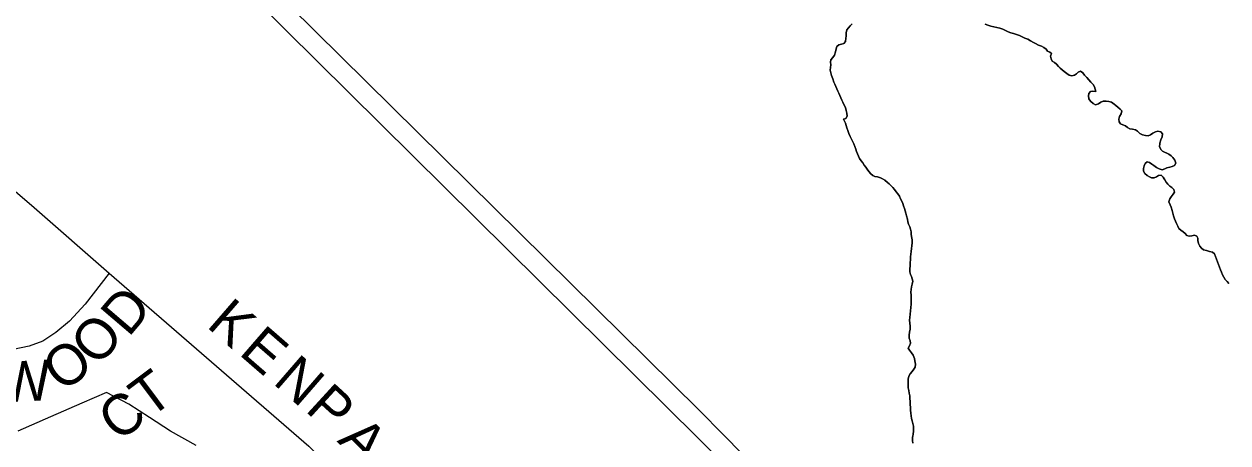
# Model space of a CAD drawing. Extents: x 586326 to 623965, y 4819854 to 4857850.
# Drawn here: x 596261 to 597005, y 4843819 to 4844078 of the extents above; entities that cross this region are included whole.
import ezdxf

# ---------------------------------------------------------------- set-up
doc = ezdxf.new("R2010")
doc.units = 0
for name, color, linetype in [('Minor Rd Lbls', 7, 'Continuous'), ('Minor Rds', 7, 'Continuous'), ('Park Outlines', 7, 'Continuous'), ('Proposed Secondary Rds', 7, 'Continuous')]:
    doc.layers.add(name, color=color, linetype=linetype)

msp = doc.modelspace()

# ---------------------------------------------------------------- linework, layer by layer
at = {"layer": 'Minor Rds'}
for points in [[(596182.3, 4844075.04), (596188.09, 4844052.87), (596190.5, 4844045.63), (596196.32, 4844033.32), (596200.72, 4844025.65), (596206.32, 4844017.84), (596212.03, 4844011.97), (596267.49, 4843964.32), (596313.95, 4843923.9)], [(596313.95, 4843923.9), (596299.1, 4843904.72), (596289.32, 4843894.24), (596280.89, 4843887.32), (596272.99, 4843881.89), (596264.54, 4843878.8), (596254.53, 4843876.76), (596244.04, 4843876.37), (596234.17, 4843877.01), (596224.45, 4843878.96), (596215.43, 4843884.1), (596206.68, 4843889.99), (596198.19, 4843896.62), (596189.66, 4843903.6), (596179.02, 4843913.18)], [(596313.95, 4843923.9), (596437.32, 4843817.04), (596479.06, 4843774.2)]]:
    msp.add_lwpolyline(points, dxfattribs=at)
at = {"layer": 'Park Outlines'}
for points in [[(596378.28, 4844135.61), (596678.28, 4843839.69), (596694.19, 4843823.64), (596747.81, 4843768.9)], [(596773.23, 4844077.73), (596772.04, 4844076.59), (596770.97, 4844075.33), (596770, 4844074.09), (596769.59, 4844072.37), (596769.42, 4844070.31), (596769.33, 4844068.88), (596769.02, 4844067.01), (596768.13, 4844065.74), (596766.67, 4844065.22), (596765.08, 4844064.84), (596763.74, 4844063.88), (596763.29, 4844062.42), (596762.83, 4844060.45), (596762.28, 4844058.56), (596761.29, 4844056.96), (596760, 4844055.69), (596759.78, 4844054.11), (596760.03, 4844052.55), (596759.77, 4844050.83), (596759.71, 4844049.16), (596759.98, 4844047.58), (596760.51, 4844045.86), (596761.22, 4844043.87), (596761.95, 4844041.86), (596762.51, 4844040.53), (596763.17, 4844039.18), (596763.82, 4844037.73), (596764.38, 4844036.32), (596764.9, 4844034.98), (596765.5, 4844033.61), (596766.16, 4844032.23), (596766.81, 4844030.78), (596767.51, 4844029.4), (596768.17, 4844028.05), (596769.02, 4844026.17), (596769.59, 4844024.38), (596769.94, 4844022.62), (596770.06, 4844020.72), (596769.32, 4844019.36), (596767.82, 4844019.06), (596768.44, 4844017.75), (596769.07, 4844016.42), (596769.59, 4844015.04), (596769.99, 4844013.66), (596770.44, 4844011.97), (596771.18, 4844010.1), (596772.02, 4844008.27), (596772.79, 4844006.6), (596773.54, 4844005.06), (596774.17, 4844003.68), (596774.87, 4844002.03), (596775.51, 4844000.44), (596775.97, 4843999), (596776.54, 4843997.58), (596777.18, 4843996.14), (596777.85, 4843994.67), (596778.84, 4843993.23), (596779.74, 4843991.95), (596780.65, 4843990.54), (596781.65, 4843989.24), (596782.46, 4843988.03), (596783.43, 4843986.65), (596784.7, 4843985.28), (596785.94, 4843984.18), (596787.25, 4843983.6), (596788.85, 4843983.33), (596790.65, 4843982.67), (596792.07, 4843982.03), (596793.35, 4843981.25), (596795.02, 4843979.9), (596796.09, 4843978.96), (596797.19, 4843977.91), (596798.33, 4843976.69), (596799.45, 4843975.44), (596800.49, 4843974.15), (596801.47, 4843972.79), (596802.4, 4843971.36), (596803.18, 4843969.85), (596803.89, 4843968.34), (596804.48, 4843966.83), (596805.03, 4843965.35), (596805.56, 4843963.86), (596806.01, 4843962.35), (596806.4, 4843960.82), (596806.79, 4843959.29), (596807.35, 4843957.21), (596807.62, 4843955.63), (596808.1, 4843954.21), (596808.86, 4843952.44), (596809.32, 4843951), (596809.59, 4843949.46), (596809.76, 4843947.97), (596810, 4843946.53), (596810.31, 4843944.47), (596810.35, 4843942.57), (596810.17, 4843940.73), (596809.89, 4843939.02), (596809.63, 4843937.29), (596809.43, 4843935.55), (596809.28, 4843933.88), (596809.24, 4843932.19), (596809.06, 4843930.39), (596809.04, 4843928.46), (596808.92, 4843926.5), (596808.89, 4843924.61), (596809.18, 4843923.06), (596809.8, 4843921.71), (596810.4, 4843920.34), (596810.71, 4843918.84), (596810.4, 4843916.97), (596809.93, 4843915.49), (596809.6, 4843913.86), (596809.5, 4843912.11), (596809.61, 4843910.33), (596809.77, 4843908.4), (596809.74, 4843906.51), (596809.72, 4843904.62), (596809.56, 4843902.58), (596809.27, 4843900.5), (596809, 4843898.55), (596808.8, 4843896.55), (596808.6, 4843894.77), (596808.77, 4843893.02), (596809.06, 4843891.19), (596809.11, 4843889.35), (596808.74, 4843887.5), (596808.43, 4843885.58), (596808.5, 4843883.72), (596808.99, 4843882), (596809.38, 4843880.55), (596808.73, 4843879), (596807.92, 4843877.59), (596808.72, 4843876.23), (596809.94, 4843874.75), (596810.94, 4843873.15), (596811.65, 4843871.2), (596812.01, 4843869.77), (596812.39, 4843867.73), (596812.21, 4843865.89), (596811.41, 4843864.51), (596810.21, 4843863.17), (596809, 4843861.79), (596808.17, 4843860.29), (596807.94, 4843858.5), (596807.78, 4843856.46), (596807.75, 4843854.91), (596807.87, 4843853.12), (596808.18, 4843851.36), (596808.52, 4843849.68), (596808.8, 4843848.06), (596808.9, 4843846.41), (596809, 4843844.67), (596809.17, 4843842.84), (596809.33, 4843840.99), (596809.36, 4843839.16), (596809.44, 4843837.4), (596809.64, 4843835.78), (596809.91, 4843834.2), (596810.4, 4843832.66), (596810.82, 4843831.03), (596811.08, 4843829.39), (596811.15, 4843827.75), (596811.13, 4843826.27), (596810.89, 4843824.34), (596810.62, 4843823.27), (596810.44, 4843822.58), (596810.43, 4843820.53), (596810.7, 4843818.95)], [(596810.7, 4843818.95), (596810.43, 4843820.53), (596810.44, 4843822.58), (596810.62, 4843823.27), (596810.89, 4843824.34), (596811.13, 4843826.27), (596811.15, 4843827.75), (596811.08, 4843829.39), (596810.82, 4843831.03), (596810.4, 4843832.66), (596809.91, 4843834.2), (596809.64, 4843835.78), (596809.44, 4843837.4), (596809.36, 4843839.16), (596809.33, 4843840.99), (596809.17, 4843842.84), (596809, 4843844.67), (596808.9, 4843846.41), (596808.8, 4843848.06), (596808.52, 4843849.68), (596808.18, 4843851.36), (596807.87, 4843853.12), (596807.75, 4843854.91), (596807.78, 4843856.46), (596807.94, 4843858.5), (596808.17, 4843860.29), (596809, 4843861.79), (596810.21, 4843863.17), (596811.41, 4843864.51), (596812.21, 4843865.89), (596812.39, 4843867.73), (596812.01, 4843869.77), (596811.65, 4843871.2), (596810.94, 4843873.15), (596809.94, 4843874.75), (596808.72, 4843876.23), (596807.92, 4843877.59), (596808.73, 4843879), (596809.38, 4843880.55), (596808.99, 4843882), (596808.5, 4843883.72), (596808.43, 4843885.58), (596808.74, 4843887.5), (596809.11, 4843889.35), (596809.06, 4843891.19), (596808.77, 4843893.02), (596808.6, 4843894.77), (596808.8, 4843896.55), (596809, 4843898.55), (596809.27, 4843900.5), (596809.56, 4843902.58), (596809.72, 4843904.62), (596809.74, 4843906.51), (596809.77, 4843908.4), (596809.61, 4843910.33), (596809.5, 4843912.11), (596809.6, 4843913.86), (596809.93, 4843915.49), (596810.4, 4843916.97), (596810.71, 4843918.84), (596810.4, 4843920.34), (596809.8, 4843921.71), (596809.18, 4843923.06), (596808.89, 4843924.61), (596808.92, 4843926.5), (596809.04, 4843928.46), (596809.06, 4843930.39), (596809.24, 4843932.19), (596809.28, 4843933.88), (596809.43, 4843935.55), (596809.63, 4843937.29), (596809.89, 4843939.02), (596810.17, 4843940.73), (596810.35, 4843942.57), (596810.31, 4843944.47), (596810, 4843946.53), (596809.76, 4843947.97), (596809.59, 4843949.46), (596809.32, 4843951), (596808.86, 4843952.44), (596808.1, 4843954.21), (596807.62, 4843955.63), (596807.35, 4843957.21), (596806.79, 4843959.29), (596806.4, 4843960.82), (596806.01, 4843962.35), (596805.56, 4843963.86), (596805.03, 4843965.35), (596804.48, 4843966.83), (596803.89, 4843968.34), (596803.18, 4843969.85), (596802.4, 4843971.36), (596801.47, 4843972.79), (596800.49, 4843974.15), (596799.45, 4843975.44), (596798.33, 4843976.69), (596797.19, 4843977.91), (596796.09, 4843978.96), (596795.02, 4843979.9), (596793.35, 4843981.25), (596792.07, 4843982.03), (596790.65, 4843982.67), (596788.85, 4843983.33), (596787.25, 4843983.6), (596785.94, 4843984.18), (596784.7, 4843985.28), (596783.43, 4843986.65), (596782.46, 4843988.03), (596781.65, 4843989.24), (596780.65, 4843990.54), (596779.74, 4843991.95), (596778.84, 4843993.23), (596777.85, 4843994.67), (596777.18, 4843996.14), (596776.54, 4843997.58), (596775.97, 4843999), (596775.51, 4844000.44), (596774.87, 4844002.03), (596774.17, 4844003.68), (596773.54, 4844005.06), (596772.79, 4844006.6), (596772.02, 4844008.27), (596771.18, 4844010.1), (596770.44, 4844011.97), (596769.99, 4844013.66), (596769.59, 4844015.04), (596769.07, 4844016.42), (596768.44, 4844017.75), (596767.82, 4844019.06), (596769.32, 4844019.36), (596770.06, 4844020.72), (596769.94, 4844022.62), (596769.59, 4844024.38), (596769.02, 4844026.17), (596768.17, 4844028.05), (596767.51, 4844029.4), (596766.81, 4844030.78), (596766.16, 4844032.23), (596765.5, 4844033.61), (596764.9, 4844034.98), (596764.38, 4844036.32), (596763.82, 4844037.73), (596763.17, 4844039.18), (596762.51, 4844040.53), (596761.95, 4844041.86), (596761.22, 4844043.87), (596760.51, 4844045.86), (596759.98, 4844047.58), (596759.71, 4844049.16), (596759.77, 4844050.83), (596760.03, 4844052.55), (596759.78, 4844054.11), (596760, 4844055.69), (596761.29, 4844056.96), (596762.28, 4844058.56), (596762.83, 4844060.45), (596763.29, 4844062.42), (596763.74, 4844063.88), (596765.08, 4844064.84), (596766.67, 4844065.22), (596768.13, 4844065.74), (596769.02, 4844067.01), (596769.33, 4844068.88), (596769.42, 4844070.31), (596769.59, 4844072.37), (596770, 4844074.09), (596770.97, 4844075.33), (596772.04, 4844076.59), (596773.23, 4844077.73)], [(597006.09, 4843917.58), (597004.94, 4843918.78), (597003.86, 4843920.03), (597002.88, 4843921.39), (597002.11, 4843922.86), (597001.53, 4843924.4), (597000.97, 4843926), (597000.35, 4843927.61), (596999.65, 4843929.26), (596998.96, 4843930.92), (596998.38, 4843932.54), (596997.91, 4843934.1), (596997.16, 4843935.86), (596995.9, 4843936.77), (596994.14, 4843937.26), (596992.17, 4843937.8), (596990.36, 4843938.32), (596989.09, 4843939.21), (596988.1, 4843940.57), (596987.34, 4843942.15), (596986.89, 4843943.96), (596986.94, 4843945.57), (596986.19, 4843946.8), (596984.73, 4843947.25), (596983.09, 4843946.95), (596981.54, 4843946.62), (596980.16, 4843947.08), (596978.96, 4843948.31), (596977.9, 4843949.4), (596976.46, 4843950.32), (596975.2, 4843951.39), (596974.47, 4843952.79), (596973.74, 4843954.54), (596973.14, 4843955.95), (596972.5, 4843957.5), (596971.87, 4843959.23), (596971.36, 4843960.97), (596971.04, 4843962.63), (596970.51, 4843964.66), (596969.78, 4843966.1), (596969.03, 4843967.82), (596969.6, 4843969.69), (596970.32, 4843971.03), (596971.55, 4843972.69), (596972.52, 4843973.89), (596972.1, 4843975.56), (596970.74, 4843976.75), (596969.55, 4843977.64), (596968.33, 4843978.76), (596967.28, 4843980.09), (596966.54, 4843981.47), (596966.08, 4843982.18), (596965.44, 4843983.18), (596964.21, 4843984.3), (596962.61, 4843984.27), (596961.41, 4843983.38), (596959.93, 4843982.69), (596958.24, 4843982.69), (596956.93, 4843983.31), (596955.6, 4843984.18), (596954.03, 4843985.32), (596953.23, 4843986.9), (596953.28, 4843988.51), (596953.62, 4843990.24), (596954.39, 4843991.68), (596955.58, 4843992.59), (596957.02, 4843992.26), (596958.54, 4843991.13), (596959.66, 4843990.25), (596961.39, 4843989.06), (596963.06, 4843988.2), (596964.9, 4843987.76), (596966.4, 4843988.3), (596967.73, 4843988.85), (596969.54, 4843989.26), (596971.09, 4843989.76), (596972.56, 4843990.35), (596973.33, 4843991.87), (596972.74, 4843993.57), (596971.52, 4843995.31), (596970.36, 4843996.37), (596969.04, 4843997.3), (596967.74, 4843998.06), (596966.39, 4843998.64), (596965.1, 4843999.28), (596963.97, 4844000.21), (596963.27, 4844002.07), (596963.42, 4844003.67), (596963.46, 4844004.16), (596964.01, 4844006.17), (596964.79, 4844007.98), (596965.06, 4844009.85), (596964, 4844011.12), (596962.15, 4844011.64), (596960.74, 4844011.08), (596959.09, 4844010.23), (596957.71, 4844009.22), (596956.21, 4844008.65), (596954.45, 4844008.83), (596952.69, 4844009.35), (596951.06, 4844010.17), (596949.53, 4844011.47), (596948.4, 4844012.34), (596946.57, 4844012.88), (596944.94, 4844012.95), (596943.42, 4844013.76), (596942.14, 4844014.91), (596940.6, 4844015.47), (596939.19, 4844016.06), (596938.23, 4844017.33), (596938, 4844018.91), (596938.52, 4844020.68), (596939.54, 4844022.32), (596939.87, 4844024.03), (596938.83, 4844025.06), (596937.36, 4844026.38), (596936.25, 4844027.32), (596935.16, 4844028.25), (596933.54, 4844029.39), (596931.96, 4844029.87), (596930.24, 4844030.05), (596928.29, 4844030.01), (596926.93, 4844029.37), (596925.49, 4844028.38), (596923.7, 4844027.91), (596922.18, 4844028.68), (596920.63, 4844029.99), (596919.6, 4844031.61), (596919.24, 4844033.3), (596919.46, 4844034.84), (596920.49, 4844036.1), (596922.05, 4844036.31), (596923.78, 4844036.05), (596923.41, 4844037.52), (596923.05, 4844038.95), (596922.1, 4844040.35), (596920.82, 4844041.85), (596919.47, 4844043.22), (596918.25, 4844044.7), (596916.91, 4844046.17), (596915.73, 4844047.51), (596914.29, 4844048.65), (596912.97, 4844048.02), (596911.88, 4844046.91), (596910.57, 4844046.11), (596909.06, 4844045.75), (596907.42, 4844046.12), (596905.92, 4844047.13), (596904.31, 4844048.42), (596903.07, 4844049.47), (596901.81, 4844050.5), (596900.73, 4844051.49), (596899.52, 4844052.85), (596898.24, 4844053.9), (596896.86, 4844054.84), (596896.2, 4844056.18), (596895.86, 4844057.86), (596896.46, 4844059.45), (596895.33, 4844060.41), (596894, 4844060.97), (596893.05, 4844062.23), (596891.7, 4844063.26), (596890.22, 4844064.02), (596888.42, 4844064.69), (596886.5, 4844065.6), (596885.21, 4844066.25), (596883.47, 4844067.34), (596881.77, 4844068.3), (596879.95, 4844068.98), (596878.34, 4844069.78), (596876.63, 4844070.59), (596874.73, 4844071.3), (596872.97, 4844071.89), (596871.39, 4844072.33), (596869.74, 4844072.9), (596868.04, 4844073.67), (596866.3, 4844074.54), (596864.41, 4844075.09), (596862.61, 4844075.53), (596860.79, 4844075.99), (596858.88, 4844076.4), (596857.01, 4844077.02), (596855.39, 4844077.72)], [(596855.39, 4844077.72), (596857.01, 4844077.02), (596858.88, 4844076.4), (596860.79, 4844075.99), (596862.61, 4844075.53), (596864.41, 4844075.09), (596866.3, 4844074.54), (596868.04, 4844073.67), (596869.74, 4844072.9), (596871.39, 4844072.33), (596872.97, 4844071.89), (596874.73, 4844071.3), (596876.63, 4844070.59), (596878.34, 4844069.78), (596879.95, 4844068.98), (596881.77, 4844068.3), (596883.47, 4844067.34), (596885.21, 4844066.25), (596886.5, 4844065.6), (596888.42, 4844064.69), (596890.22, 4844064.02), (596891.7, 4844063.26), (596893.05, 4844062.23), (596894, 4844060.97), (596895.33, 4844060.41), (596896.46, 4844059.45), (596895.86, 4844057.86), (596896.2, 4844056.18), (596896.86, 4844054.84), (596898.24, 4844053.9), (596899.52, 4844052.85), (596900.73, 4844051.49), (596901.81, 4844050.5), (596903.07, 4844049.47), (596904.31, 4844048.42), (596905.92, 4844047.13), (596907.42, 4844046.12), (596909.06, 4844045.75), (596910.57, 4844046.11), (596911.88, 4844046.91), (596912.97, 4844048.02), (596914.29, 4844048.65), (596915.73, 4844047.51), (596916.91, 4844046.17), (596918.25, 4844044.7), (596919.47, 4844043.22), (596920.82, 4844041.85), (596922.1, 4844040.35), (596923.05, 4844038.95), (596923.41, 4844037.52), (596923.78, 4844036.05), (596922.05, 4844036.31), (596920.49, 4844036.1), (596919.46, 4844034.84), (596919.24, 4844033.3), (596919.6, 4844031.61), (596920.63, 4844029.99), (596922.18, 4844028.68), (596923.7, 4844027.91), (596925.49, 4844028.38), (596926.93, 4844029.37), (596928.29, 4844030.01), (596930.24, 4844030.05), (596931.96, 4844029.87), (596933.54, 4844029.39), (596935.16, 4844028.25), (596936.25, 4844027.32), (596937.36, 4844026.38), (596938.83, 4844025.06), (596939.87, 4844024.03), (596939.54, 4844022.32), (596938.52, 4844020.68), (596938, 4844018.91), (596938.23, 4844017.33), (596939.19, 4844016.06), (596940.6, 4844015.47), (596942.14, 4844014.91), (596943.42, 4844013.76), (596944.94, 4844012.95), (596946.57, 4844012.88), (596948.4, 4844012.34), (596949.53, 4844011.47), (596951.06, 4844010.17), (596952.69, 4844009.35), (596954.45, 4844008.83), (596956.21, 4844008.65), (596957.71, 4844009.22), (596959.09, 4844010.23), (596960.74, 4844011.08), (596962.15, 4844011.64), (596964, 4844011.12), (596965.06, 4844009.85), (596964.79, 4844007.98), (596964.01, 4844006.17), (596963.46, 4844004.16), (596963.42, 4844003.67), (596963.27, 4844002.07), (596963.97, 4844000.21), (596965.1, 4843999.28), (596966.39, 4843998.64), (596967.74, 4843998.06), (596969.04, 4843997.3), (596970.36, 4843996.37), (596971.52, 4843995.31), (596972.74, 4843993.57), (596973.33, 4843991.87), (596972.56, 4843990.35), (596971.09, 4843989.76), (596969.54, 4843989.26), (596967.73, 4843988.85), (596966.4, 4843988.3), (596964.9, 4843987.76), (596963.06, 4843988.2), (596961.39, 4843989.06), (596959.66, 4843990.25), (596958.54, 4843991.13), (596957.02, 4843992.26), (596955.58, 4843992.59), (596954.39, 4843991.68), (596953.62, 4843990.24), (596953.28, 4843988.51), (596953.23, 4843986.9), (596954.03, 4843985.32), (596955.6, 4843984.18), (596956.93, 4843983.31), (596958.24, 4843982.69), (596959.93, 4843982.69), (596961.41, 4843983.38), (596962.61, 4843984.27), (596964.21, 4843984.3), (596965.44, 4843983.18), (596966.08, 4843982.18), (596966.54, 4843981.47), (596967.28, 4843980.09), (596968.33, 4843978.76), (596969.55, 4843977.64), (596970.74, 4843976.75), (596972.1, 4843975.56), (596972.52, 4843973.89), (596971.55, 4843972.69), (596970.32, 4843971.03), (596969.6, 4843969.69), (596969.03, 4843967.82), (596969.78, 4843966.1), (596970.51, 4843964.66), (596971.04, 4843962.63), (596971.36, 4843960.97), (596971.87, 4843959.23), (596972.5, 4843957.5), (596973.14, 4843955.95), (596973.74, 4843954.54), (596974.47, 4843952.79), (596975.2, 4843951.39), (596976.46, 4843950.32), (596977.9, 4843949.4), (596978.96, 4843948.31), (596980.16, 4843947.08), (596981.54, 4843946.62), (596983.09, 4843946.95), (596984.73, 4843947.25), (596986.19, 4843946.8), (596986.94, 4843945.57), (596986.89, 4843943.96), (596987.34, 4843942.15), (596988.1, 4843940.57), (596989.09, 4843939.21), (596990.36, 4843938.32), (596992.17, 4843937.8), (596994.14, 4843937.26), (596995.9, 4843936.77), (596997.16, 4843935.86), (596997.91, 4843934.1), (596998.38, 4843932.54), (596998.96, 4843930.92), (596999.65, 4843929.26), (597000.35, 4843927.61), (597000.97, 4843926), (597001.53, 4843924.4), (597002.11, 4843922.86), (597002.88, 4843921.39), (597003.86, 4843920.03), (597004.94, 4843918.78), (597006.09, 4843917.58)], [(596367.79, 4843817.34), (596351.82, 4843826.36), (596338.97, 4843834.7), (596326.11, 4843843.04), (596312.28, 4843850.24), (596296.97, 4843843.57), (596277.7, 4843835.17), (596257.5, 4843826.37)]]:
    msp.add_lwpolyline(points, dxfattribs=at)
at = {"layer": 'Proposed Secondary Rds'}
msp.add_lwpolyline([(596549.24, 4843493.83), (596734.41, 4843734.94), (596735.39, 4843736.61), (596740.84, 4843745.88), (596741.59, 4843754.46), (596740.28, 4843758.19), (596736.73, 4843763.98), (596344.65, 4844151.68)], dxfattribs=at)

# ---------------------------------------------------------------- texts
at = {"layer": 'Minor Rd Lbls'}
for s, height, rotation, p in [('D', 25, 49.57394, (596325.87, 4843883.77)), ('K', 25, 319.0445, (596373.47, 4843891.1)), ('O', 25, 49.57394, (596307.09, 4843865.41)), ('E', 25, 319.0445, (596393.47, 4843874.1)), ('O', 25, 36.86992, (596284.99, 4843849.77)), ('W', 25, 3.01281, (596246.89, 4843843.9)), ('N', 25, 319.0445, (596414.47, 4843856.1)), ('CT', 25.002, 36.86992, (596319.47, 4843819.1)), ('P', 25, 317.48957, (596434.47, 4843839.1)), ('A', 25, 314.40936, (596454.47, 4843820.1))]:
    msp.add_text(s, height=height, rotation=rotation, dxfattribs=at).set_placement(p)

doc.saveas('drawing.dxf')
